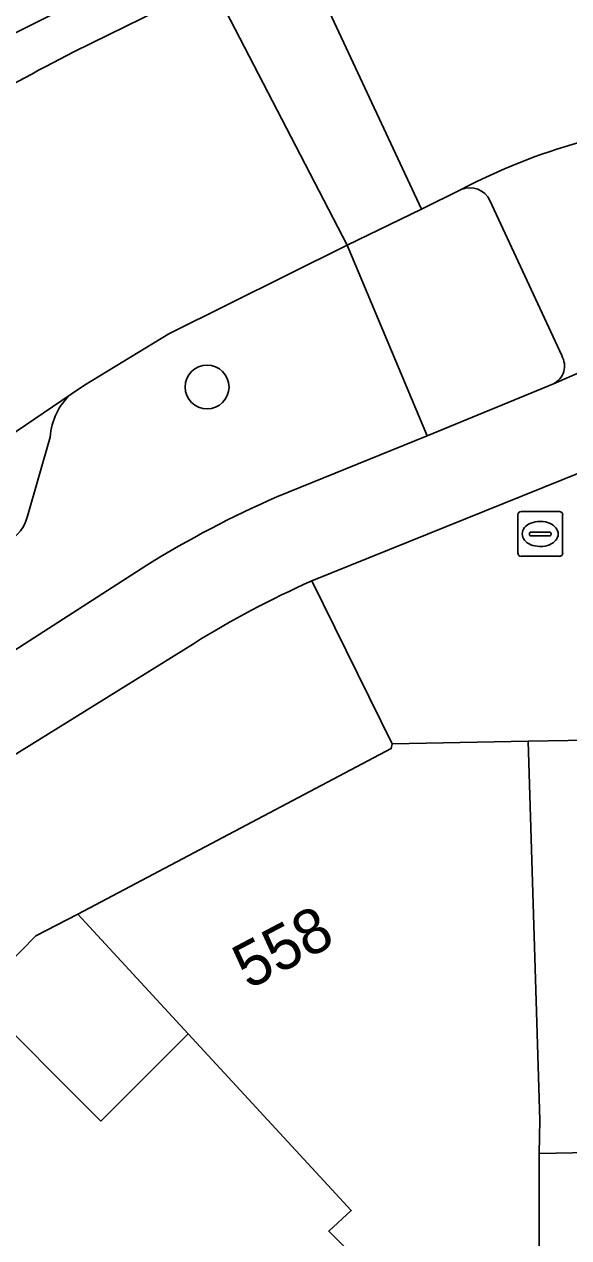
# Model space of a CAD drawing. Extents: x 162879 to 165540, y 384011 to 385181.
# Drawn here: x 164066.9 to 164079.05, y 384311.42 to 384338.52 of the extents above; entities that cross this region are included whole.
import ezdxf

# ---------------------------------------------------------------- set-up
doc = ezdxf.new("R2010")
doc.units = 0
for name, color, linetype in [('IMGEO_Boom', 7, 'Continuous'), ('IMGEO_Brandkraan', 7, 'Continuous'), ('IMGEO_Erf', 7, 'Continuous'), ('IMGEO_Fietspad_gesloten', 7, 'Continuous'), ('IMGEO_Pand', 7, 'Continuous'), ('IMGEO_Pand_nummerreeks', 7, 'Continuous'), ('IMGEO_Parkeervlak_open', 7, 'Continuous'), ('IMGEO_Rijbaan_lokaal_gesloten', 7, 'Continuous'), ('IMGEO_Verkeerseiland_gesloten', 7, 'Continuous'), ('IMGEO_Verkeerseiland_open', 7, 'Continuous'), ('IMGEO_Voetpad_open', 7, 'Continuous')]:
    doc.layers.add(name, color=color, linetype=linetype)

msp = doc.modelspace()

# ---------------------------------------------------------------- linework, layer by layer
at = {"layer": 'IMGEO_Boom'}
msp.add_circle((164070.981, 384330.415), 0.489, dxfattribs=at)
at = {"layer": 'IMGEO_Brandkraan'}
for p, q in [((164077.912, 384326.708), (164077.912, 384327.56)), ((164077.987, 384327.634), (164078.839, 384327.634)), ((164078.4, 384327.414), (164078.425, 384327.414)), ((164078.913, 384327.56), (164078.913, 384326.708)), ((164078.171, 384327.128), (164078.171, 384327.14)), ((164078.214, 384327.177), (164078.612, 384327.177)), ((164078.655, 384327.14), (164078.655, 384327.128)), ((164078.609, 384327.091), (164078.211, 384327.091)), ((164078.423, 384326.854), (164078.398, 384326.854)), ((164078.839, 384326.634), (164077.987, 384326.634))]:
    msp.add_line(p, q, dxfattribs=at)
for points in [[(164077.912, 384326.708), (164077.912, 384327.56)], [(164077.987, 384327.634), (164078.839, 384327.634)], [(164078.913, 384327.56), (164078.913, 384326.708)], [(164078.839, 384326.634), (164077.987, 384326.634)]]:
    msp.add_lwpolyline(points, dxfattribs=at)
for centre, radius, start, end in [((164077.989, 384327.558), 0.0765, 91.552, 178.448), ((164077.989, 384327.558), 0.0765, 91.552, 178.448), ((164078.837, 384327.558), 0.0765, 1.552, 88.448), ((164078.837, 384327.558), 0.0765, 1.552, 88.448), ((164078.211, 384327.137), 0.0403, 85.8775, 175.7526), ((164078.208, 384327.127), 0.0366, 178.938, 274.7102), ((164078.612, 384327.134), 0.043, 264.8664, 352.4533), ((164078.616, 384327.139), 0.0386, 1.7309, 96.639), ((164077.989, 384326.71), 0.0765, 181.552, 268.448), ((164077.989, 384326.71), 0.0765, 181.552, 268.448), ((164078.837, 384326.71), 0.0765, 271.552, 358.448), ((164078.837, 384326.71), 0.0765, 271.552, 358.448)]:
    msp.add_arc(centre, radius, start, end, dxfattribs=at)
for centre, major_axis, ratio, start_param, end_param in [((164078.399, 384327.134), (-0.387, 0.002), 0.722429, 4.712389, 7.853982), ((164078.424, 384327.134), (-0.39, 0.002), 0.717154, 1.570796, 4.712389)]:
    msp.add_ellipse(centre, major_axis=major_axis, ratio=ratio, start_param=start_param, end_param=end_param, dxfattribs=at)
at = {"layer": 'IMGEO_Erf'}
msp.add_lwpolyline([(164068.609, 384314.022), (164069.94, 384315.354), (164070.557, 384315.972), (164068.094, 384318.642), (164067.159, 384318.159), (164065.831, 384316.8)], close=True, dxfattribs=at)
msp.add_lwpolyline([(164080.616, 384313.343), (164078.387, 384313.294), (164078.385, 384307.543)], dxfattribs=at)
at = {"layer": 'IMGEO_Fietspad_gesloten'}
for points in [[(164052.166, 384331.031), (164070.046, 384340.007)], [(164079.297, 384335.882), (164081.296, 384331.619), (164078.707, 384330.485), (164075.888, 384329.328), (164072.535, 384327.961)], [(164073.319, 384326.088), (164079.747, 384328.681), (164083.499, 384330.398)], [(164069.638, 384326.437), (164065.344, 384323.671), (164066.363, 384322), (164070.675, 384324.683)]]:
    msp.add_lwpolyline(points, dxfattribs=at)
for centre, radius, start, end in [((164081.674, 384307.074), 22.799, 113.6304, 121.8638), ((164082.386, 384305.835), 22.19, 114.1173, 121.8543)]:
    msp.add_arc(centre, radius, start, end, dxfattribs=at)
at = {"layer": 'IMGEO_Pand'}
for points in [[(164083.697, 384309.944), (164083.776, 384311.781), (164084.648, 384321.684), (164083.04, 384322.468), (164083.036, 384322.59), (164078.147, 384322.503), (164078.404, 384314.042), (164078.387, 384313.294), (164080.616, 384313.343), (164081.187, 384312.977), (164081.053, 384310.066)], [(164078.147, 384322.503), (164075.109, 384322.449), (164075.088, 384322.341), (164068.094, 384318.642), (164070.557, 384315.972), (164073.763, 384312.495), (164074.196, 384312.026), (164073.696, 384311.565), (164074.227, 384311.037), (164073.974, 384307.446), (164073.916, 384306.62), (164078.389, 384306.718), (164078.385, 384307.543), (164078.387, 384313.294), (164078.404, 384314.042)], [(164073.696, 384311.565), (164074.196, 384312.026), (164073.763, 384312.495), (164070.557, 384315.972), (164069.94, 384315.354), (164068.609, 384314.022), (164065.831, 384316.8), (164061.479, 384312.495), (164065.014, 384308.959), (164067.267, 384306.705), (164070.298, 384309.736), (164070.298, 384305.337), (164072.928, 384305.337), (164073.826, 384305.337), (164073.916, 384306.62), (164073.974, 384307.446), (164074.227, 384311.037)]]:
    msp.add_lwpolyline(points, close=True, dxfattribs=at)
at = {"layer": 'IMGEO_Parkeervlak_open'}
for points in [[(164067.948, 384330.259), (164058.936, 384324.138)], [(164066.97, 384327.532), (164067.482, 384329.296)]]:
    msp.add_lwpolyline(points, dxfattribs=at)
for centre, radius, start, end in [((164068.864, 384329.222), 1.384, 131.4368, 176.9181), ((164066.16, 384327.709), 0.829, 297.7511, 347.6906)]:
    msp.add_arc(centre, radius, start, end, dxfattribs=at)
at = {"layer": 'IMGEO_Rijbaan_lokaal_gesloten'}
for points in [[(164074.509, 384341.145), (164072.977, 384340.372), (164075.763, 384334.389), (164076.65, 384334.826)], [(164058.936, 384324.138), (164067.948, 384330.259), (164068.242, 384330.459), (164070.13, 384331.602), (164074.109, 384333.581), (164071.084, 384339.417), (164068.009, 384337.898)]]:
    msp.add_lwpolyline(points, dxfattribs=at)
msp.add_lwpolyline([(164072.977, 384340.372), (164071.084, 384339.417), (164074.109, 384333.581), (164075.763, 384334.389)], close=True, dxfattribs=at)
for centre, radius, start, end in [((164086.277, 384301.909), 40.361, 116.9126, 124.9629), ((164082.876, 384323.064), 13.308, 105.6025, 117.8958)]:
    msp.add_arc(centre, radius, start, end, dxfattribs=at)
at = {"layer": 'IMGEO_Verkeerseiland_gesloten'}
for points in [[(164076.65, 384334.826), (164075.763, 384334.389), (164074.109, 384333.581), (164075.888, 384329.328), (164078.707, 384330.485)], [(164078.891, 384331.116), (164077.29, 384334.578)]]:
    msp.add_lwpolyline(points, dxfattribs=at)
for centre, radius, start, end in [((164076.845, 384334.38), 0.487, 24.0018, 113.6355), ((164078.504, 384330.887), 0.45, 296.8361, 30.6504)]:
    msp.add_arc(centre, radius, start, end, dxfattribs=at)
at = {"layer": 'IMGEO_Verkeerseiland_open'}
for points in [[(164068.009, 384337.898), (164071.084, 384339.417), (164070.413, 384340.298), (164070.046, 384340.007), (164052.166, 384331.031)], [(164072.535, 384327.961), (164075.888, 384329.328), (164074.109, 384333.581), (164070.13, 384331.602), (164068.242, 384330.459), (164067.948, 384330.259)], [(164067.482, 384329.296), (164066.97, 384327.532)], [(164065.344, 384323.671), (164069.638, 384326.437)]]:
    msp.add_lwpolyline(points, dxfattribs=at)
for centre, radius, start, end in [((164086.277, 384301.909), 40.361, 116.9126, 124.9629), ((164068.864, 384329.222), 1.384, 131.4368, 176.9181), ((164081.674, 384307.074), 22.799, 113.6304, 121.8638), ((164066.16, 384327.709), 0.829, 297.7511, 347.6906)]:
    msp.add_arc(centre, radius, start, end, dxfattribs=at)
at = {"layer": 'IMGEO_Voetpad_open'}
for points in [[(164078.707, 384330.485), (164081.296, 384331.619), (164079.297, 384335.882)], [(164077.29, 384334.578), (164078.891, 384331.116)], [(164079.747, 384328.681), (164073.319, 384326.088), (164075.109, 384322.449), (164078.147, 384322.503), (164083.036, 384322.59)], [(163967.269, 384225.92), (163991.6, 384250), (163993.563, 384252.019), (164000, 384258.382), (164000.421, 384258.798), (164000.53, 384258.712), (164003.136, 384261.267), (164004.769, 384262.989), (164006.301, 384264.46), (164009.873, 384268.115), (164013.705, 384271.839), (164016.589, 384274.641), (164054.659, 384311.633), (164056.143, 384312.967), (164056.873, 384313.629), (164059.742, 384310.757), (164061.479, 384312.495), (164065.831, 384316.8), (164067.159, 384318.159), (164068.094, 384318.642), (164075.088, 384322.341), (164075.109, 384322.449), (164073.319, 384326.088)], [(164070.675, 384324.683), (164066.363, 384322)]]:
    msp.add_lwpolyline(points, dxfattribs=at)
for centre, radius, start, end in [((164082.876, 384323.064), 13.308, 105.6025, 117.8958), ((164076.845, 384334.38), 0.487, 24.0018, 113.6355), ((164078.504, 384330.887), 0.45, 296.8361, 30.6504), ((164082.386, 384305.835), 22.19, 114.1173, 121.8543)]:
    msp.add_arc(centre, radius, start, end, dxfattribs=at)

# ---------------------------------------------------------------- texts
at = {"layer": 'IMGEO_Pand_nummerreeks'}
msp.add_text('558', height=1, rotation=27.8744, dxfattribs=at).set_placement((164071.908, 384316.949))

doc.saveas('drawing.dxf')
